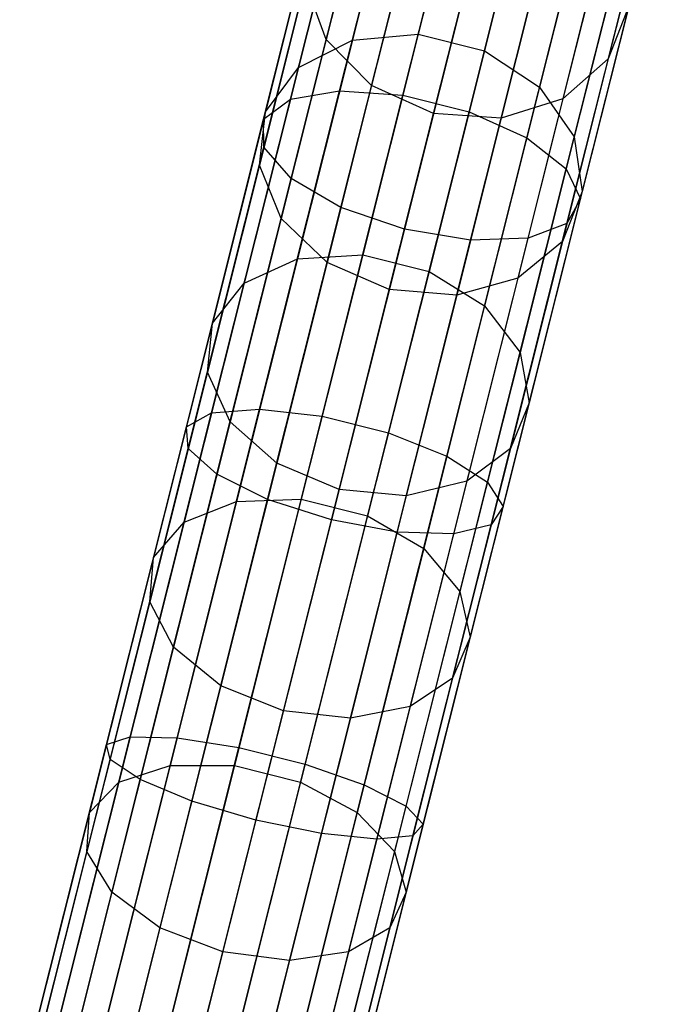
# Model space of a CAD drawing. Extents: x -189 to 189, y -189 to 189.
# Tile 572 of 591: x 40.6 to 44.47, y 166.02 to 172.01. Entities that reach past the tile are written whole.
import ezdxf

# ---------------------------------------------------------------- set-up
doc = ezdxf.new("R2010")
doc.units = 0
doc.header["$LTSCALE"] = 25.4
doc.layers.get('0').update_dxf_attribs({"linetype": 'CONTINUOUS'})

# ---------------------------------------------------------------- blocks, each defined once
blk = doc.blocks.new('CAMELEON-KENAI-C-12244_STL')
at = {"color": 0}
for p, q in [((42.5495, 171.5817, -10.4169), (43.0153, 173.4338, -11.3664)), ((42.5495, 171.5817, -10.4169), (43.0153, 173.4338, -11.3664)), ((42.9344, 171.5545, -10.2618), (43.404, 173.4216, -11.2191)), ((42.9344, 171.5545, -10.2618), (43.404, 173.4216, -11.2191)), ((42.2496, 171.5301, -10.7003), (42.7085, 173.3547, -11.6357)), ((42.2496, 171.5301, -10.7003), (42.7085, 173.3547, -11.6357)), ((43.3376, 171.4531, -10.2618), (43.8072, 173.3202, -11.2191)), ((43.3376, 171.4531, -10.2618), (43.8072, 173.3202, -11.2191)), ((42.0865, 171.4085, -11.0629), (42.5366, 173.1979, -11.9804)), ((42.0865, 171.4085, -11.0629), (42.5366, 173.1979, -11.9804)), ((43.3253, 173.109, -150.823), (43.0279, 171.9264, -152.5305)), ((43.3253, 173.109, -150.823), (43.0279, 171.9264, -152.5305)), ((43.6896, 171.295, -10.4169), (44.1554, 173.1471, -11.3664)), ((43.6896, 171.295, -10.4169), (44.1554, 173.1471, -11.3664)), ((42.9222, 173.0636, -150.7317), (42.6272, 171.8905, -152.4255)), ((42.9222, 173.0636, -150.7317), (42.6272, 171.8905, -152.4255)), ((42.0885, 171.238, -11.4422), (42.5292, 172.9905, -12.3407)), ((42.0885, 171.238, -11.4422), (42.5292, 172.9905, -12.3407)), ((43.7286, 173.0076, -150.823), (43.4312, 171.825, -152.5305)), ((43.7286, 173.0076, -150.823), (43.4312, 171.825, -152.5305)), ((43.9294, 171.1076, -10.7003), (44.3882, 172.9322, -11.6357)), ((43.9294, 171.1076, -10.7003), (44.3882, 172.9322, -11.6357)), ((42.5889, 172.8792, -150.5649), (42.2983, 171.7235, -152.2335)), ((42.5889, 172.8792, -150.5649), (42.2983, 171.7235, -152.2335)), ((42.7024, 172.8266, -148.256), (42.468, 171.8947, -149.9339)), ((42.7024, 172.8266, -148.256), (42.468, 171.8947, -149.9339)), ((42.2551, 171.048, -11.7724), (42.6878, 172.7685, -12.6545)), ((42.2551, 171.048, -11.7724), (42.6878, 172.7685, -12.6545)), ((44.0623, 172.7769, -150.7317), (43.7672, 171.6038, -152.4255)), ((44.0623, 172.7769, -150.7317), (43.7672, 171.6038, -152.4255)), ((44.0155, 170.9234, -11.0629), (44.4655, 172.7127, -11.9804)), ((44.0155, 170.9234, -11.0629), (44.4655, 172.7127, -11.9804)), ((44.4238, 172.7248, -148.4191), (44.185, 171.7755, -150.1282)), ((44.4238, 172.7248, -148.4191), (44.185, 171.7755, -150.1282)), ((42.3831, 172.5877, -150.3514), (42.098, 171.4543, -151.9879)), ((42.3831, 172.5877, -150.3514), (42.098, 171.4543, -151.9879)), ((42.5575, 170.8714, -11.9966), (42.9848, 172.5702, -12.8675)), ((42.5575, 170.8714, -11.9966), (42.9848, 172.5702, -12.8675)), ((42.9755, 172.5333, -148.1453), (42.7441, 171.6132, -149.8019)), ((42.9755, 172.5333, -148.1453), (42.7441, 171.6132, -149.8019)), ((43.9331, 170.774, -11.4422), (44.3739, 172.5266, -12.3407)), ((43.9331, 170.774, -11.4422), (44.3739, 172.5266, -12.3407)), ((44.1438, 172.4641, -148.256), (43.9094, 171.5322, -149.9339)), ((44.1438, 172.4641, -148.256), (43.9094, 171.5322, -149.9339)), ((44.2687, 172.4567, -150.5649), (43.978, 171.301, -152.2335)), ((44.2687, 172.4567, -150.5649), (43.978, 171.301, -152.2335)), ((43.3689, 172.4299, -12.9429), (42.9436, 170.7388, -12.0759)), ((43.3689, 172.4299, -12.9429), (42.9436, 170.7388, -12.0759)), ((43.6965, 170.6855, -11.7724), (44.1292, 172.406, -12.6545)), ((43.6965, 170.6855, -11.7724), (44.1292, 172.406, -12.6545)), ((43.1208, 171.4434, -149.7553), (43.3512, 172.3593, -148.1061)), ((43.1208, 171.4434, -149.7553), (43.3512, 172.3593, -148.1061)), ((43.3465, 170.673, -11.9966), (43.7737, 172.3718, -12.8675)), ((43.3465, 170.673, -11.9966), (43.7737, 172.3718, -12.8675)), ((43.7644, 172.3349, -148.1453), (43.533, 171.4147, -149.8019)), ((43.7644, 172.3349, -148.1453), (43.533, 171.4147, -149.8019)), ((42.3403, 172.2395, -150.1282), (42.0611, 171.1294, -151.731)), ((42.3403, 172.2395, -150.1282), (42.0611, 171.1294, -151.731)), ((42.468, 171.8947, -149.9339), (42.3403, 172.2395, -150.1282)), ((42.468, 171.8947, -149.9339), (42.3403, 172.2395, -150.1282)), ((44.3121, 172.1025, -150.3514), (44.027, 170.9691, -151.9879)), ((44.3121, 172.1025, -150.3514), (44.027, 170.9691, -151.9879)), ((44.3121, 172.1025, -150.3514), (44.185, 171.7755, -150.1282)), ((44.3121, 172.1025, -150.3514), (44.185, 171.7755, -150.1282)), ((42.468, 171.8947, -149.9339), (42.1939, 170.805, -151.5073)), ((42.468, 171.8947, -149.9339), (42.1939, 170.805, -151.5073)), ((42.7441, 171.6132, -149.8019), (42.468, 171.8947, -149.9339)), ((42.7441, 171.6132, -149.8019), (42.468, 171.8947, -149.9339)), ((42.6272, 171.8905, -152.4255), (43.0279, 171.9264, -152.5305)), ((42.6272, 171.8905, -152.4255), (43.0279, 171.9264, -152.5305)), ((43.0279, 171.9264, -152.5305), (42.6903, 170.5842, -154.1077)), ((43.0279, 171.9264, -152.5305), (42.6903, 170.5842, -154.1077)), ((43.0279, 171.9264, -152.5305), (43.4312, 171.825, -152.5305)), ((43.0279, 171.9264, -152.5305), (43.4312, 171.825, -152.5305)), ((42.6272, 171.8905, -152.4255), (42.2923, 170.5591, -153.99)), ((42.6272, 171.8905, -152.4255), (42.2923, 170.5591, -153.99)), ((42.2983, 171.7235, -152.2335), (42.6272, 171.8905, -152.4255)), ((42.2983, 171.7235, -152.2335), (42.6272, 171.8905, -152.4255)), ((43.4312, 171.825, -152.5305), (43.0936, 170.4828, -154.1077)), ((43.4312, 171.825, -152.5305), (43.0936, 170.4828, -154.1077)), ((43.4312, 171.825, -152.5305), (43.7672, 171.6038, -152.4255)), ((43.4312, 171.825, -152.5305), (43.7672, 171.6038, -152.4255)), ((44.185, 171.7755, -150.1282), (43.9058, 170.6654, -151.731)), ((44.185, 171.7755, -150.1282), (43.9058, 170.6654, -151.731)), ((44.185, 171.7755, -150.1282), (43.9094, 171.5322, -149.9339)), ((44.185, 171.7755, -150.1282), (43.9094, 171.5322, -149.9339)), ((42.2983, 171.7235, -152.2335), (41.9684, 170.4119, -153.7748)), ((42.2983, 171.7235, -152.2335), (41.9684, 170.4119, -153.7748)), ((42.098, 171.4543, -151.9879), (42.2983, 171.7235, -152.2335)), ((42.098, 171.4543, -151.9879), (42.2983, 171.7235, -152.2335)), ((42.7441, 171.6132, -149.8019), (42.4735, 170.5371, -151.3555)), ((42.7441, 171.6132, -149.8019), (42.4735, 170.5371, -151.3555)), ((43.1208, 171.4434, -149.7553), (42.7441, 171.6132, -149.8019)), ((43.1208, 171.4434, -149.7553), (42.7441, 171.6132, -149.8019)), ((43.7672, 171.6038, -152.4255), (43.4324, 170.2724, -153.99)), ((43.7672, 171.6038, -152.4255), (43.4324, 170.2724, -153.99)), ((43.7672, 171.6038, -152.4255), (43.978, 171.301, -152.2335)), ((43.7672, 171.6038, -152.4255), (43.978, 171.301, -152.2335)), ((42.0624, 169.6452, -9.6678), (42.5495, 171.5817, -10.4169)), ((42.0624, 169.6452, -9.6678), (42.5495, 171.5817, -10.4169)), ((42.2496, 171.5301, -10.7003), (42.5495, 171.5817, -10.4169)), ((42.2496, 171.5301, -10.7003), (42.5495, 171.5817, -10.4169)), ((42.4433, 169.6022, -9.5066), (42.9344, 171.5545, -10.2618)), ((42.4433, 169.6022, -9.5066), (42.9344, 171.5545, -10.2618)), ((42.5495, 171.5817, -10.4169), (42.9344, 171.5545, -10.2618)), ((42.5495, 171.5817, -10.4169), (42.9344, 171.5545, -10.2618)), ((42.9344, 171.5545, -10.2618), (43.3376, 171.4531, -10.2618)), ((42.9344, 171.5545, -10.2618), (43.3376, 171.4531, -10.2618)), ((41.7698, 169.6223, -9.9623), (42.2496, 171.5301, -10.7003)), ((41.7698, 169.6223, -9.9623), (42.2496, 171.5301, -10.7003)), ((42.0865, 171.4085, -11.0629), (42.2496, 171.5301, -10.7003)), ((42.0865, 171.4085, -11.0629), (42.2496, 171.5301, -10.7003)), ((43.9094, 171.5322, -149.9339), (43.533, 171.4147, -149.8019)), ((43.9094, 171.5322, -149.9339), (43.533, 171.4147, -149.8019)), ((43.9094, 171.5322, -149.9339), (43.6353, 170.4424, -151.5073)), ((43.9094, 171.5322, -149.9339), (43.6353, 170.4424, -151.5073)), ((42.098, 171.4543, -151.9879), (41.7745, 170.168, -153.4994)), ((42.098, 171.4543, -151.9879), (41.7745, 170.168, -153.4994)), ((42.0611, 171.1294, -151.731), (42.098, 171.4543, -151.9879)), ((42.0611, 171.1294, -151.731), (42.098, 171.4543, -151.9879)), ((42.8466, 169.5007, -9.5066), (43.3376, 171.4531, -10.2618)), ((42.8466, 169.5007, -9.5066), (43.3376, 171.4531, -10.2618)), ((42.8514, 170.3722, -151.3018), (43.1208, 171.4434, -149.7553)), ((42.8514, 170.3722, -151.3018), (43.1208, 171.4434, -149.7553)), ((43.533, 171.4147, -149.8019), (43.1208, 171.4434, -149.7553)), ((43.533, 171.4147, -149.8019), (43.1208, 171.4434, -149.7553)), ((43.533, 171.4147, -149.8019), (43.2624, 170.3387, -151.3555)), ((43.533, 171.4147, -149.8019), (43.2624, 170.3387, -151.3555)), ((43.3376, 171.4531, -10.2618), (43.6896, 171.295, -10.4169)), ((43.3376, 171.4531, -10.2618), (43.6896, 171.295, -10.4169)), ((41.616, 169.5375, -10.3392), (42.0865, 171.4085, -11.0629)), ((41.616, 169.5375, -10.3392), (42.0865, 171.4085, -11.0629)), ((42.0885, 171.238, -11.4422), (42.0865, 171.4085, -11.0629)), ((42.0885, 171.238, -11.4422), (42.0865, 171.4085, -11.0629)), ((43.2025, 169.3584, -9.6678), (43.6896, 171.295, -10.4169)), ((43.2025, 169.3584, -9.6678), (43.6896, 171.295, -10.4169)), ((43.978, 171.301, -152.2335), (43.6481, 169.9894, -153.7748)), ((43.978, 171.301, -152.2335), (43.6481, 169.9894, -153.7748)), ((43.6896, 171.295, -10.4169), (43.9294, 171.1076, -10.7003)), ((43.6896, 171.295, -10.4169), (43.9294, 171.1076, -10.7003)), ((43.978, 171.301, -152.2335), (44.027, 170.9691, -151.9879)), ((43.978, 171.301, -152.2335), (44.027, 170.9691, -151.9879)), ((41.6276, 169.4055, -10.7333), (42.0885, 171.238, -11.4422)), ((41.6276, 169.4055, -10.7333), (42.0885, 171.238, -11.4422)), ((42.2551, 171.048, -11.7724), (42.0885, 171.238, -11.4422)), ((42.2551, 171.048, -11.7724), (42.0885, 171.238, -11.4422)), ((42.0611, 171.1294, -151.731), (41.7443, 169.8695, -153.2114)), ((42.0611, 171.1294, -151.731), (41.7443, 169.8695, -153.2114)), ((42.1939, 170.805, -151.5073), (42.0611, 171.1294, -151.731)), ((42.1939, 170.805, -151.5073), (42.0611, 171.1294, -151.731)), ((43.4495, 169.1998, -9.9623), (43.9294, 171.1076, -10.7003)), ((43.4495, 169.1998, -9.9623), (43.9294, 171.1076, -10.7003)), ((43.9294, 171.1076, -10.7003), (44.0155, 170.9234, -11.0629)), ((43.9294, 171.1076, -10.7003), (44.0155, 170.9234, -11.0629)), ((41.8026, 169.249, -11.0766), (42.2551, 171.048, -11.7724)), ((41.8026, 169.249, -11.0766), (42.2551, 171.048, -11.7724)), ((42.5575, 170.8714, -11.9966), (42.2551, 171.048, -11.7724)), ((42.5575, 170.8714, -11.9966), (42.2551, 171.048, -11.7724)), ((44.027, 170.9691, -151.9879), (43.7035, 169.6828, -153.4994)), ((44.027, 170.9691, -151.9879), (43.7035, 169.6828, -153.4994)), ((44.027, 170.9691, -151.9879), (43.9058, 170.6654, -151.731)), ((44.027, 170.9691, -151.9879), (43.9058, 170.6654, -151.731)), ((43.5449, 169.0523, -10.3392), (44.0155, 170.9234, -11.0629)), ((43.5449, 169.0523, -10.3392), (44.0155, 170.9234, -11.0629)), ((44.0155, 170.9234, -11.0629), (43.9331, 170.774, -11.4422)), ((44.0155, 170.9234, -11.0629), (43.9331, 170.774, -11.4422)), ((42.1108, 169.0952, -11.3095), (42.5575, 170.8714, -11.9966)), ((42.1108, 169.0952, -11.3095), (42.5575, 170.8714, -11.9966)), ((42.9436, 170.7388, -12.0759), (42.5575, 170.8714, -11.9966)), ((42.9436, 170.7388, -12.0759), (42.5575, 170.8714, -11.9966)), ((42.1939, 170.805, -151.5073), (41.8829, 169.5682, -152.9607)), ((42.1939, 170.805, -151.5073), (41.8829, 169.5682, -152.9607)), ((42.4735, 170.5371, -151.3555), (42.1939, 170.805, -151.5073)), ((42.4735, 170.5371, -151.3555), (42.1939, 170.805, -151.5073)), ((43.4722, 168.9415, -10.7333), (43.9331, 170.774, -11.4422)), ((43.4722, 168.9415, -10.7333), (43.9331, 170.774, -11.4422)), ((43.9331, 170.774, -11.4422), (43.6965, 170.6855, -11.7724)), ((43.9331, 170.774, -11.4422), (43.6965, 170.6855, -11.7724)), ((42.9436, 170.7388, -12.0759), (42.4989, 168.9706, -11.3919)), ((42.9436, 170.7388, -12.0759), (42.4989, 168.9706, -11.3919)), ((43.3465, 170.673, -11.9966), (42.9436, 170.7388, -12.0759)), ((43.3465, 170.673, -11.9966), (42.9436, 170.7388, -12.0759)), ((42.8997, 168.8968, -11.3095), (43.3465, 170.673, -11.9966)), ((42.8997, 168.8968, -11.3095), (43.3465, 170.673, -11.9966)), ((43.244, 168.8865, -11.0766), (43.6965, 170.6855, -11.7724)), ((43.244, 168.8865, -11.0766), (43.6965, 170.6855, -11.7724)), ((43.6965, 170.6855, -11.7724), (43.3465, 170.673, -11.9966)), ((43.6965, 170.6855, -11.7724), (43.3465, 170.673, -11.9966)), ((43.9058, 170.6654, -151.731), (43.5889, 169.4056, -153.2114)), ((43.9058, 170.6654, -151.731), (43.5889, 169.4056, -153.2114)), ((43.9058, 170.6654, -151.731), (43.6353, 170.4424, -151.5073)), ((43.9058, 170.6654, -151.731), (43.6353, 170.4424, -151.5073)), ((42.2923, 170.5591, -153.99), (42.6903, 170.5842, -154.1077)), ((42.2923, 170.5591, -153.99), (42.6903, 170.5842, -154.1077)), ((42.6903, 170.5842, -154.1077), (42.316, 169.0959, -155.5388)), ((42.6903, 170.5842, -154.1077), (42.316, 169.0959, -155.5388)), ((42.6903, 170.5842, -154.1077), (43.0936, 170.4828, -154.1077)), ((42.6903, 170.5842, -154.1077), (43.0936, 170.4828, -154.1077)), ((42.2923, 170.5591, -153.99), (41.921, 169.0829, -155.4095)), ((42.2923, 170.5591, -153.99), (41.921, 169.0829, -155.4095)), ((41.9684, 170.4119, -153.7748), (42.2923, 170.5591, -153.99)), ((41.9684, 170.4119, -153.7748), (42.2923, 170.5591, -153.99)), ((42.4735, 170.5371, -151.3555), (42.1663, 169.316, -152.7905)), ((42.4735, 170.5371, -151.3555), (42.1663, 169.316, -152.7905)), ((42.8514, 170.3722, -151.3018), (42.4735, 170.5371, -151.3555)), ((42.8514, 170.3722, -151.3018), (42.4735, 170.5371, -151.3555)), ((43.0936, 170.4828, -154.1077), (42.7193, 168.9945, -155.5388)), ((43.0936, 170.4828, -154.1077), (42.7193, 168.9945, -155.5388)), ((43.0936, 170.4828, -154.1077), (43.4324, 170.2724, -153.99)), ((43.0936, 170.4828, -154.1077), (43.4324, 170.2724, -153.99)), ((41.9684, 170.4119, -153.7748), (41.6026, 168.9576, -155.1732)), ((41.9684, 170.4119, -153.7748), (41.6026, 168.9576, -155.1732)), ((41.7745, 170.168, -153.4994), (41.9684, 170.4119, -153.7748)), ((41.7745, 170.168, -153.4994), (41.9684, 170.4119, -153.7748)), ((43.6353, 170.4424, -151.5073), (43.2624, 170.3387, -151.3555)), ((43.6353, 170.4424, -151.5073), (43.2624, 170.3387, -151.3555)), ((43.6353, 170.4424, -151.5073), (43.3243, 169.2056, -152.9607)), ((43.6353, 170.4424, -151.5073), (43.3243, 169.2056, -152.9607)), ((42.5457, 169.1566, -152.7303), (42.8514, 170.3722, -151.3018)), ((42.5457, 169.1566, -152.7303), (42.8514, 170.3722, -151.3018)), ((43.2624, 170.3387, -151.3555), (42.8514, 170.3722, -151.3018)), ((43.2624, 170.3387, -151.3555), (42.8514, 170.3722, -151.3018)), ((43.2624, 170.3387, -151.3555), (42.9552, 169.1176, -152.7905)), ((43.2624, 170.3387, -151.3555), (42.9552, 169.1176, -152.7905)), ((43.4324, 170.2724, -153.99), (43.0611, 168.7961, -155.4095)), ((43.4324, 170.2724, -153.99), (43.0611, 168.7961, -155.4095)), ((43.4324, 170.2724, -153.99), (43.6481, 169.9894, -153.7748)), ((43.4324, 170.2724, -153.99), (43.6481, 169.9894, -153.7748)), ((41.7745, 170.168, -153.4994), (41.4158, 168.7417, -154.8708)), ((41.7745, 170.168, -153.4994), (41.4158, 168.7417, -154.8708)), ((41.7443, 169.8695, -153.2114), (41.7745, 170.168, -153.4994)), ((41.7443, 169.8695, -153.2114), (41.7745, 170.168, -153.4994)), ((43.6481, 169.9894, -153.7748), (43.2823, 168.5351, -155.1732)), ((43.6481, 169.9894, -153.7748), (43.2823, 168.5351, -155.1732)), ((43.6481, 169.9894, -153.7748), (43.7035, 169.6828, -153.4994)), ((43.6481, 169.9894, -153.7748), (43.7035, 169.6828, -153.4994)), ((41.7443, 169.8695, -153.2114), (41.3929, 168.4726, -154.5547)), ((41.7443, 169.8695, -153.2114), (41.3929, 168.4726, -154.5547)), ((41.8829, 169.5682, -152.9607), (41.7443, 169.8695, -153.2114)), ((41.8829, 169.5682, -152.9607), (41.7443, 169.8695, -153.2114)), ((43.7035, 169.6828, -153.4994), (43.3448, 168.2565, -154.8708)), ((43.7035, 169.6828, -153.4994), (43.3448, 168.2565, -154.8708)), ((43.7035, 169.6828, -153.4994), (43.5889, 169.4056, -153.2114)), ((43.7035, 169.6828, -153.4994), (43.5889, 169.4056, -153.2114)), ((41.274, 167.6512, -9.4296), (41.7698, 169.6223, -9.9623)), ((41.274, 167.6512, -9.4296), (41.7698, 169.6223, -9.9623)), ((41.5592, 167.6444, -9.127), (42.0624, 169.6452, -9.6678)), ((41.5592, 167.6444, -9.127), (42.0624, 169.6452, -9.6678)), ((41.616, 169.5375, -10.3392), (41.7698, 169.6223, -9.9623)), ((41.616, 169.5375, -10.3392), (41.7698, 169.6223, -9.9623)), ((41.7698, 169.6223, -9.9623), (42.0624, 169.6452, -9.6678)), ((41.7698, 169.6223, -9.9623), (42.0624, 169.6452, -9.6678)), ((42.0624, 169.6452, -9.6678), (42.4433, 169.6022, -9.5066)), ((42.0624, 169.6452, -9.6678), (42.4433, 169.6022, -9.5066)), ((41.8829, 169.5682, -152.9607), (41.538, 168.1968, -154.2793)), ((41.8829, 169.5682, -152.9607), (41.538, 168.1968, -154.2793)), ((42.1663, 169.316, -152.7905), (41.8829, 169.5682, -152.9607)), ((42.1663, 169.316, -152.7905), (41.8829, 169.5682, -152.9607)), ((41.936, 167.5851, -8.9614), (42.4433, 169.6022, -9.5066)), ((41.936, 167.5851, -8.9614), (42.4433, 169.6022, -9.5066)), ((42.4433, 169.6022, -9.5066), (42.8466, 169.5007, -9.5066)), ((42.4433, 169.6022, -9.5066), (42.8466, 169.5007, -9.5066)), ((41.1298, 167.6044, -9.8167), (41.616, 169.5375, -10.3392)), ((41.1298, 167.6044, -9.8167), (41.616, 169.5375, -10.3392)), ((41.6276, 169.4055, -10.7333), (41.616, 169.5375, -10.3392)), ((41.6276, 169.4055, -10.7333), (41.616, 169.5375, -10.3392)), ((42.3393, 167.4837, -8.9614), (42.8466, 169.5007, -9.5066)), ((42.3393, 167.4837, -8.9614), (42.8466, 169.5007, -9.5066)), ((42.8466, 169.5007, -9.5066), (43.2025, 169.3584, -9.6678)), ((42.8466, 169.5007, -9.5066), (43.2025, 169.3584, -9.6678)), ((41.1514, 167.5122, -10.2216), (41.6276, 169.4055, -10.7333)), ((41.1514, 167.5122, -10.2216), (41.6276, 169.4055, -10.7333)), ((41.8026, 169.249, -11.0766), (41.6276, 169.4055, -10.7333)), ((41.8026, 169.249, -11.0766), (41.6276, 169.4055, -10.7333)), ((43.5889, 169.4056, -153.2114), (43.2376, 168.0086, -154.5547)), ((43.5889, 169.4056, -153.2114), (43.2376, 168.0086, -154.5547)), ((43.5889, 169.4056, -153.2114), (43.3243, 169.2056, -152.9607)), ((43.5889, 169.4056, -153.2114), (43.3243, 169.2056, -152.9607)), ((42.6993, 167.3576, -9.127), (43.2025, 169.3584, -9.6678)), ((42.6993, 167.3576, -9.127), (43.2025, 169.3584, -9.6678)), ((43.2025, 169.3584, -9.6678), (43.4495, 169.1998, -9.9623)), ((43.2025, 169.3584, -9.6678), (43.4495, 169.1998, -9.9623)), ((42.1663, 169.316, -152.7905), (41.8258, 167.9619, -154.0925)), ((42.1663, 169.316, -152.7905), (41.8258, 167.9619, -154.0925)), ((42.5457, 169.1566, -152.7303), (42.1663, 169.316, -152.7905)), ((42.5457, 169.1566, -152.7303), (42.1663, 169.316, -152.7905)), ((41.3351, 167.3903, -10.5742), (41.8026, 169.249, -11.0766)), ((41.3351, 167.3903, -10.5742), (41.8026, 169.249, -11.0766)), ((42.1108, 169.0952, -11.3095), (41.8026, 169.249, -11.0766)), ((42.1108, 169.0952, -11.3095), (41.8026, 169.249, -11.0766)), ((42.9538, 167.2287, -9.4296), (43.4495, 169.1998, -9.9623)), ((42.9538, 167.2287, -9.4296), (43.4495, 169.1998, -9.9623)), ((43.3243, 169.2056, -152.9607), (42.9552, 169.1176, -152.7905)), ((43.3243, 169.2056, -152.9607), (42.9552, 169.1176, -152.7905)), ((43.3243, 169.2056, -152.9607), (42.9794, 167.8343, -154.2793)), ((43.3243, 169.2056, -152.9607), (42.9794, 167.8343, -154.2793)), ((43.4495, 169.1998, -9.9623), (43.5449, 169.0523, -10.3392)), ((43.4495, 169.1998, -9.9623), (43.5449, 169.0523, -10.3392)), ((42.2066, 167.8087, -154.0264), (42.5457, 169.1566, -152.7303)), ((42.2066, 167.8087, -154.0264), (42.5457, 169.1566, -152.7303)), ((42.9552, 169.1176, -152.7905), (42.5457, 169.1566, -152.7303)), ((42.9552, 169.1176, -152.7905), (42.5457, 169.1566, -152.7303)), ((41.921, 169.0829, -155.4095), (41.517, 167.4765, -156.6698)), ((41.921, 169.0829, -155.4095), (41.517, 167.4765, -156.6698)), ((41.6026, 168.9576, -155.1732), (41.921, 169.0829, -155.4095)), ((41.6026, 168.9576, -155.1732), (41.921, 169.0829, -155.4095)), ((41.6492, 167.26, -10.8135), (42.1108, 169.0952, -11.3095)), ((41.6492, 167.26, -10.8135), (42.1108, 169.0952, -11.3095)), ((42.316, 169.0959, -155.5388), (41.9087, 167.4765, -156.8094)), ((42.316, 169.0959, -155.5388), (41.9087, 167.4765, -156.8094)), ((41.921, 169.0829, -155.4095), (42.316, 169.0959, -155.5388)), ((41.921, 169.0829, -155.4095), (42.316, 169.0959, -155.5388)), ((42.4989, 168.9706, -11.3919), (42.1108, 169.0952, -11.3095)), ((42.4989, 168.9706, -11.3919), (42.1108, 169.0952, -11.3095)), ((42.316, 169.0959, -155.5388), (42.7193, 168.9945, -155.5388)), ((42.316, 169.0959, -155.5388), (42.7193, 168.9945, -155.5388)), ((42.9552, 169.1176, -152.7905), (42.6147, 167.7635, -154.0925)), ((42.9552, 169.1176, -152.7905), (42.6147, 167.7635, -154.0925)), ((43.0587, 167.1193, -9.8167), (43.5449, 169.0523, -10.3392)), ((43.0587, 167.1193, -9.8167), (43.5449, 169.0523, -10.3392)), ((43.5449, 169.0523, -10.3392), (43.4722, 168.9415, -10.7333)), ((43.5449, 169.0523, -10.3392), (43.4722, 168.9415, -10.7333)), ((41.6026, 168.9576, -155.1732), (41.2046, 167.375, -156.4148)), ((41.6026, 168.9576, -155.1732), (41.2046, 167.375, -156.4148)), ((41.4158, 168.7417, -154.8708), (41.6026, 168.9576, -155.1732)), ((41.4158, 168.7417, -154.8708), (41.6026, 168.9576, -155.1732)), ((42.4989, 168.9706, -11.3919), (42.0394, 167.1437, -10.8981)), ((42.4989, 168.9706, -11.3919), (42.0394, 167.1437, -10.8981)), ((42.7193, 168.9945, -155.5388), (42.312, 167.3751, -156.8094)), ((42.7193, 168.9945, -155.5388), (42.312, 167.3751, -156.8094)), ((42.8997, 168.8968, -11.3095), (42.4989, 168.9706, -11.3919)), ((42.8997, 168.8968, -11.3095), (42.4989, 168.9706, -11.3919)), ((42.7193, 168.9945, -155.5388), (43.0611, 168.7961, -155.4095)), ((42.7193, 168.9945, -155.5388), (43.0611, 168.7961, -155.4095)), ((42.996, 167.0482, -10.2216), (43.4722, 168.9415, -10.7333)), ((42.996, 167.0482, -10.2216), (43.4722, 168.9415, -10.7333)), ((43.4722, 168.9415, -10.7333), (43.244, 168.8865, -11.0766)), ((43.4722, 168.9415, -10.7333), (43.244, 168.8865, -11.0766)), ((42.4381, 167.0616, -10.8135), (42.8997, 168.8968, -11.3095)), ((42.4381, 167.0616, -10.8135), (42.8997, 168.8968, -11.3095)), ((42.7765, 167.0278, -10.5742), (43.244, 168.8865, -11.0766)), ((42.7765, 167.0278, -10.5742), (43.244, 168.8865, -11.0766)), ((43.244, 168.8865, -11.0766), (42.8997, 168.8968, -11.3095)), ((43.244, 168.8865, -11.0766), (42.8997, 168.8968, -11.3095)), ((43.0611, 168.7961, -155.4095), (42.6571, 167.1897, -156.6698)), ((43.0611, 168.7961, -155.4095), (42.6571, 167.1897, -156.6698)), ((43.0611, 168.7961, -155.4095), (43.2823, 168.5351, -155.1732)), ((43.0611, 168.7961, -155.4095), (43.2823, 168.5351, -155.1732)), ((41.4158, 168.7417, -154.8708), (41.0255, 167.1897, -156.0885)), ((41.4158, 168.7417, -154.8708), (41.0255, 167.1897, -156.0885)), ((41.3929, 168.4726, -154.5547), (41.4158, 168.7417, -154.8708)), ((41.3929, 168.4726, -154.5547), (41.4158, 168.7417, -154.8708)), ((43.2823, 168.5351, -155.1732), (42.8843, 166.9526, -156.4148)), ((43.2823, 168.5351, -155.1732), (42.8843, 166.9526, -156.4148)), ((43.2823, 168.5351, -155.1732), (43.3448, 168.2565, -154.8708)), ((43.2823, 168.5351, -155.1732), (43.3448, 168.2565, -154.8708)), ((41.3929, 168.4726, -154.5547), (41.0106, 166.9525, -155.7473)), ((41.3929, 168.4726, -154.5547), (41.0106, 166.9525, -155.7473)), ((41.538, 168.1968, -154.2793), (41.3929, 168.4726, -154.5547)), ((41.538, 168.1968, -154.2793), (41.3929, 168.4726, -154.5547)), ((43.3448, 168.2565, -154.8708), (42.9544, 166.7045, -156.0885)), ((43.3448, 168.2565, -154.8708), (42.9544, 166.7045, -156.0885)), ((43.3448, 168.2565, -154.8708), (43.2376, 168.0086, -154.5547)), ((43.3448, 168.2565, -154.8708), (43.2376, 168.0086, -154.5547)), ((41.538, 168.1968, -154.2793), (41.1626, 166.7045, -155.4502)), ((41.538, 168.1968, -154.2793), (41.1626, 166.7045, -155.4502)), ((41.8258, 167.9619, -154.0925), (41.538, 168.1968, -154.2793)), ((41.8258, 167.9619, -154.0925), (41.538, 168.1968, -154.2793)), ((43.2376, 168.0086, -154.5547), (42.8553, 166.4886, -155.7473)), ((43.2376, 168.0086, -154.5547), (42.8553, 166.4886, -155.7473)), ((43.2376, 168.0086, -154.5547), (42.9794, 167.8343, -154.2793)), ((43.2376, 168.0086, -154.5547), (42.9794, 167.8343, -154.2793)), ((41.8258, 167.9619, -154.0925), (41.4552, 166.4885, -155.2485)), ((41.8258, 167.9619, -154.0925), (41.4552, 166.4885, -155.2485)), ((42.2066, 167.8087, -154.0264), (41.8258, 167.9619, -154.0925)), ((42.2066, 167.8087, -154.0264), (41.8258, 167.9619, -154.0925)), ((42.9794, 167.8343, -154.2793), (42.604, 166.342, -155.4502)), ((42.9794, 167.8343, -154.2793), (42.604, 166.342, -155.4502)), ((42.9794, 167.8343, -154.2793), (42.6147, 167.7635, -154.0925)), ((42.9794, 167.8343, -154.2793), (42.6147, 167.7635, -154.0925)), ((41.8377, 166.3419, -155.1772), (42.2066, 167.8087, -154.0264)), ((41.8377, 166.3419, -155.1772), (42.2066, 167.8087, -154.0264)), ((42.6147, 167.7635, -154.0925), (42.2066, 167.8087, -154.0264)), ((42.6147, 167.7635, -154.0925), (42.2066, 167.8087, -154.0264)), ((42.6147, 167.7635, -154.0925), (42.2441, 166.2901, -155.2485)), ((42.6147, 167.7635, -154.0925), (42.2441, 166.2901, -155.2485)), ((40.7676, 165.6376, -9.1077), (41.274, 167.6512, -9.4296)), ((40.7676, 165.6376, -9.1077), (41.274, 167.6512, -9.4296)), ((41.0451, 165.6004, -8.8003), (41.5592, 167.6444, -9.127)), ((41.0451, 165.6004, -8.8003), (41.5592, 167.6444, -9.127)), ((41.1298, 167.6044, -9.8167), (41.274, 167.6512, -9.4296)), ((41.1298, 167.6044, -9.8167), (41.274, 167.6512, -9.4296)), ((41.274, 167.6512, -9.4296), (41.5592, 167.6444, -9.127)), ((41.274, 167.6512, -9.4296), (41.5592, 167.6444, -9.127)), ((41.5592, 167.6444, -9.127), (41.936, 167.5851, -8.9614)), ((41.5592, 167.6444, -9.127), (41.936, 167.5851, -8.9614)), ((40.6331, 165.6297, -9.5011), (41.1298, 167.6044, -9.8167)), ((40.6331, 165.6297, -9.5011), (41.1298, 167.6044, -9.8167)), ((41.1514, 167.5122, -10.2216), (41.1298, 167.6044, -9.8167)), ((41.1514, 167.5122, -10.2216), (41.1298, 167.6044, -9.8167)), ((41.4178, 165.5246, -8.632), (41.936, 167.5851, -8.9614)), ((41.4178, 165.5246, -8.632), (41.936, 167.5851, -8.9614)), ((41.936, 167.5851, -8.9614), (42.3393, 167.4837, -8.9614)), ((41.936, 167.5851, -8.9614), (42.3393, 167.4837, -8.9614)), ((40.6649, 165.578, -9.9124), (41.1514, 167.5122, -10.2216)), ((40.6649, 165.578, -9.9124), (41.1514, 167.5122, -10.2216)), ((41.517, 167.4765, -156.6698), (41.0843, 165.756, -157.7584)), ((41.517, 167.4765, -156.6698), (41.0843, 165.756, -157.7584)), ((41.3351, 167.3903, -10.5742), (41.1514, 167.5122, -10.2216)), ((41.3351, 167.3903, -10.5742), (41.1514, 167.5122, -10.2216)), ((41.2046, 167.375, -156.4148), (41.517, 167.4765, -156.6698)), ((41.2046, 167.375, -156.4148), (41.517, 167.4765, -156.6698)), ((41.9087, 167.4765, -156.8094), (41.4725, 165.742, -157.9068)), ((41.9087, 167.4765, -156.8094), (41.4725, 165.742, -157.9068)), ((41.517, 167.4765, -156.6698), (41.9087, 167.4765, -156.8094)), ((41.517, 167.4765, -156.6698), (41.9087, 167.4765, -156.8094)), ((41.821, 165.4231, -8.632), (42.3393, 167.4837, -8.9614)), ((41.821, 165.4231, -8.632), (42.3393, 167.4837, -8.9614)), ((41.9087, 167.4765, -156.8094), (42.312, 167.3751, -156.8094)), ((41.9087, 167.4765, -156.8094), (42.312, 167.3751, -156.8094)), ((42.3393, 167.4837, -8.9614), (42.6993, 167.3576, -9.127)), ((42.3393, 167.4837, -8.9614), (42.6993, 167.3576, -9.127)), ((41.2046, 167.375, -156.4148), (40.7783, 165.6801, -157.4872)), ((41.2046, 167.375, -156.4148), (40.7783, 165.6801, -157.4872)), ((40.8576, 165.4916, -10.2707), (41.3351, 167.3903, -10.5742)), ((40.8576, 165.4916, -10.2707), (41.3351, 167.3903, -10.5742)), ((41.0255, 167.1897, -156.0885), (41.2046, 167.375, -156.4148)), ((41.0255, 167.1897, -156.0885), (41.2046, 167.375, -156.4148)), ((41.6492, 167.26, -10.8135), (41.3351, 167.3903, -10.5742)), ((41.6492, 167.26, -10.8135), (41.3351, 167.3903, -10.5742)), ((42.312, 167.3751, -156.8094), (41.8757, 165.6406, -157.9068)), ((42.312, 167.3751, -156.8094), (41.8757, 165.6406, -157.9068)), ((42.1852, 165.3137, -8.8003), (42.6993, 167.3576, -9.127)), ((42.1852, 165.3137, -8.8003), (42.6993, 167.3576, -9.127)), ((42.312, 167.3751, -156.8094), (42.6571, 167.1897, -156.6698)), ((42.312, 167.3751, -156.8094), (42.6571, 167.1897, -156.6698)), ((42.6993, 167.3576, -9.127), (42.9538, 167.2287, -9.4296)), ((42.6993, 167.3576, -9.127), (42.9538, 167.2287, -9.4296)), ((41.1777, 165.3853, -10.5138), (41.6492, 167.26, -10.8135)), ((41.1777, 165.3853, -10.5138), (41.6492, 167.26, -10.8135)), ((42.0394, 167.1437, -10.8981), (41.6492, 167.26, -10.8135)), ((42.0394, 167.1437, -10.8981), (41.6492, 167.26, -10.8135)), ((42.4473, 165.2151, -9.1077), (42.9538, 167.2287, -9.4296)), ((42.4473, 165.2151, -9.1077), (42.9538, 167.2287, -9.4296)), ((42.9538, 167.2287, -9.4296), (43.0587, 167.1193, -9.8167)), ((42.9538, 167.2287, -9.4296), (43.0587, 167.1193, -9.8167)), ((41.0255, 167.1897, -156.0885), (40.6074, 165.5275, -157.1402)), ((41.0255, 167.1897, -156.0885), (40.6074, 165.5275, -157.1402)), ((41.0106, 166.9525, -155.7473), (41.0255, 167.1897, -156.0885)), ((41.0106, 166.9525, -155.7473), (41.0255, 167.1897, -156.0885)), ((42.6571, 167.1897, -156.6698), (42.2243, 165.4693, -157.7584)), ((42.6571, 167.1897, -156.6698), (42.2243, 165.4693, -157.7584)), ((42.6571, 167.1897, -156.6698), (42.8843, 166.9526, -156.4148)), ((42.6571, 167.1897, -156.6698), (42.8843, 166.9526, -156.4148)), ((42.0394, 167.1437, -10.8981), (41.57, 165.2775, -10.5998)), ((42.0394, 167.1437, -10.8981), (41.57, 165.2775, -10.5998)), ((42.4381, 167.0616, -10.8135), (42.0394, 167.1437, -10.8981)), ((42.4381, 167.0616, -10.8135), (42.0394, 167.1437, -10.8981)), ((42.5621, 165.1445, -9.5011), (43.0587, 167.1193, -9.8167)), ((42.5621, 165.1445, -9.5011), (43.0587, 167.1193, -9.8167)), ((43.0587, 167.1193, -9.8167), (42.996, 167.0482, -10.2216)), ((43.0587, 167.1193, -9.8167), (42.996, 167.0482, -10.2216)), ((41.9666, 165.1868, -10.5138), (42.4381, 167.0616, -10.8135)), ((41.9666, 165.1868, -10.5138), (42.4381, 167.0616, -10.8135)), ((42.7765, 167.0278, -10.5742), (42.4381, 167.0616, -10.8135)), ((42.7765, 167.0278, -10.5742), (42.4381, 167.0616, -10.8135)), ((42.5096, 165.1141, -9.9124), (42.996, 167.0482, -10.2216)), ((42.5096, 165.1141, -9.9124), (42.996, 167.0482, -10.2216)), ((42.996, 167.0482, -10.2216), (42.7765, 167.0278, -10.5742)), ((42.996, 167.0482, -10.2216), (42.7765, 167.0278, -10.5742)), ((42.299, 165.1291, -10.2707), (42.7765, 167.0278, -10.5742)), ((42.299, 165.1291, -10.2707), (42.7765, 167.0278, -10.5742)), ((41.0106, 166.9525, -155.7473), (40.6012, 165.3245, -156.7774)), ((41.0106, 166.9525, -155.7473), (40.6012, 165.3245, -156.7774)), ((41.1626, 166.7045, -155.4502), (41.0106, 166.9525, -155.7473)), ((41.1626, 166.7045, -155.4502), (41.0106, 166.9525, -155.7473)), ((42.8843, 166.9526, -156.4148), (42.458, 165.2576, -157.4872)), ((42.8843, 166.9526, -156.4148), (42.458, 165.2576, -157.4872)), ((42.8843, 166.9526, -156.4148), (42.9544, 166.7045, -156.0885)), ((42.8843, 166.9526, -156.4148), (42.9544, 166.7045, -156.0885)), ((41.1626, 166.7045, -155.4502), (40.7607, 165.1062, -156.4614)), ((41.1626, 166.7045, -155.4502), (40.7607, 165.1062, -156.4614)), ((41.4552, 166.4885, -155.2485), (41.1626, 166.7045, -155.4502)), ((41.4552, 166.4885, -155.2485), (41.1626, 166.7045, -155.4502)), ((42.9544, 166.7045, -156.0885), (42.5364, 165.0423, -157.1402)), ((42.9544, 166.7045, -156.0885), (42.5364, 165.0423, -157.1402)), ((42.9544, 166.7045, -156.0885), (42.8553, 166.4886, -155.7473)), ((42.9544, 166.7045, -156.0885), (42.8553, 166.4886, -155.7473)), ((41.4552, 166.4885, -155.2485), (41.0583, 164.9105, -156.2469)), ((41.4552, 166.4885, -155.2485), (41.0583, 164.9105, -156.2469)), ((41.8377, 166.3419, -155.1772), (41.4552, 166.4885, -155.2485)), ((41.8377, 166.3419, -155.1772), (41.4552, 166.4885, -155.2485)), ((42.8553, 166.4886, -155.7473), (42.4458, 164.8605, -156.7774)), ((42.8553, 166.4886, -155.7473), (42.4458, 164.8605, -156.7774)), ((42.8553, 166.4886, -155.7473), (42.604, 166.342, -155.4502)), ((42.8553, 166.4886, -155.7473), (42.604, 166.342, -155.4502)), ((41.4426, 164.771, -156.1711), (41.8377, 166.3419, -155.1772)), ((41.4426, 164.771, -156.1711), (41.8377, 166.3419, -155.1772)), ((42.2441, 166.2901, -155.2485), (41.8377, 166.3419, -155.1772)), ((42.2441, 166.2901, -155.2485), (41.8377, 166.3419, -155.1772)), ((42.604, 166.342, -155.4502), (42.202, 164.7437, -156.4614)), ((42.604, 166.342, -155.4502), (42.202, 164.7437, -156.4614)), ((42.604, 166.342, -155.4502), (42.2441, 166.2901, -155.2485)), ((42.604, 166.342, -155.4502), (42.2441, 166.2901, -155.2485)), ((42.2441, 166.2901, -155.2485), (41.8472, 164.7121, -156.2469)), ((42.2441, 166.2901, -155.2485), (41.8472, 164.7121, -156.2469))]:
    blk.add_line(p, q, dxfattribs=at)

msp = doc.modelspace()

# ---------------------------------------------------------------- block references
at = {"color": 0}
msp.add_blockref('CAMELEON-KENAI-C-12244_STL', (0, 0), dxfattribs=at)

doc.saveas('drawing.dxf')
